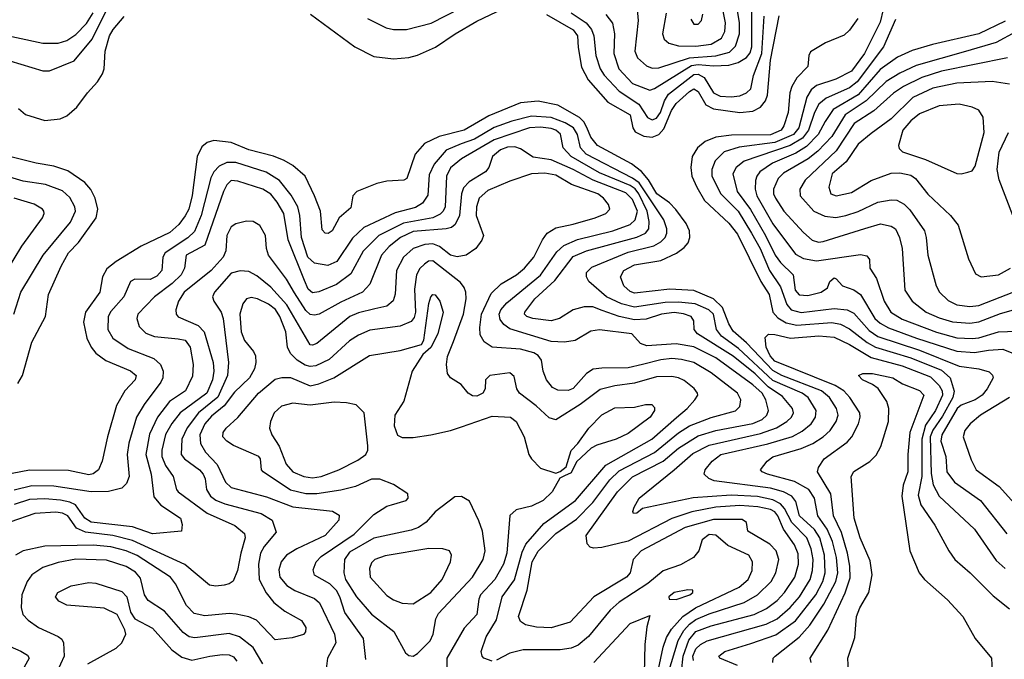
# Model space of a CAD drawing. Extents: x 997026 to 1115308, y 536381 to 619039.
# Tile 407 of 484: x 1058480 to 1062972, y 608070 to 610989. Entities that reach past the tile are written whole.
import ezdxf

# ---------------------------------------------------------------- set-up
doc = ezdxf.new("R2010")
doc.units = 0

msp = doc.modelspace()

# ---------------------------------------------------------------- linework, layer by layer
at = {"layer": '0CON20XD'}
for points in [[(1060066.7, 610995), (1060151.7, 610951.7), (1060185, 610944.1), (1060245, 610944.1), (1060356.9, 610973.1), (1060633.9, 611116.1)], [(1061296.5, 611035), (1061301.9, 610985), (1061286.4, 610845), (1061298.9, 610815), (1061338.5, 610778.5), (1061365, 610768.6), (1061395, 610769.8), (1061534.9, 610815.1), (1061656.1, 610823.9), (1061718.6, 610841.4), (1061745, 610868.8), (1061764.2, 610925), (1061763.3, 610975), (1061742.6, 611105)], [(1058435, 610801.1), (1058585, 610756.5), (1058615, 610756.5), (1058728.5, 610801.5), (1058809.8, 610900.2), (1058909.3, 611100.7)], [(1058365, 610928.5), (1058585, 610882.2), (1058655, 610882.4), (1058695, 610894.2), (1058735, 610921.2), (1058785, 610972.5), (1058815, 611020.6)], [(1059805.7, 611015), (1060008.6, 610865), (1060095, 610821.5), (1060185, 610810.9), (1060255, 610817.1), (1060295, 610827.1), (1060376.6, 610863.4), (1060465.6, 610925), (1060565, 610982), (1060715, 611053.4)], [(1060883.4, 611013.4), (1061005, 610943.3), (1061025.2, 610915), (1061028, 610862), (1061042.1, 610772.1), (1061073.1, 610715), (1061163.5, 610613.5), (1061264.5, 610555), (1061277.5, 610495), (1061288, 610478), (1061327.7, 610457.8), (1061365, 610453.6), (1061395, 610465.8), (1061418.5, 610491.5), (1061453.2, 610575), (1061475, 610606.6), (1061535, 610661.9), (1061555, 610673.3), (1061575, 610660.8), (1061610.6, 610600.6), (1061645, 610581.7), (1061765, 610565.2), (1061825, 610572.4), (1061859.9, 610590.1), (1061881.7, 610618.3), (1061891.1, 610645), (1061904.9, 610805), (1061945, 611007.5)], [(1060995, 611020.2), (1061063.8, 610975), (1061088.1, 610945), (1061099.6, 610915), (1061108.8, 610825), (1061128, 610765), (1061145.4, 610735.4), (1061215, 610662.3), (1061303.6, 610603.6), (1061343.5, 610543.5), (1061365, 610531.7), (1061385, 610540), (1061402.9, 610565), (1061421.4, 610618.6), (1061440.1, 610649.9), (1061555, 610739.2), (1061575, 610740.1), (1061602.6, 610725), (1061644.8, 610655), (1061675, 610640.2), (1061725, 610636.5), (1061765, 610642), (1061795.2, 610654.8), (1061815.7, 610674.3), (1061828.1, 610735), (1061866, 610835), (1061875.7, 611005)], [(1061153.4, 611013.4), (1061183.4, 610973.4), (1061193.7, 610925), (1061190.2, 610835), (1061213.2, 610765), (1061275, 610698.1), (1061355, 610668.2), (1061375, 610675.3), (1061545, 610779.7), (1061575, 610784.5), (1061645, 610778.2), (1061715, 610781.4), (1061756.9, 610793.1), (1061795, 610816.9), (1061812.5, 610837.5), (1061819.8, 610865), (1061820.2, 611045)], [(1061429.1, 611019.1), (1061411.5, 610925), (1061420.5, 610900.5), (1061441.7, 610881.7), (1061485, 610869.7), (1061565, 610868.5), (1061635, 610878), (1061680.8, 610905), (1061697.2, 610935), (1061699.1, 610975), (1061687, 611035)], [(1061575, 610968.1), (1061590, 610985), (1061596.1, 611013.9)], [(1062418.5, 611035), (1062405, 610977.1), (1062334, 610835), (1062275, 610754.4), (1062202.8, 610717.2), (1062115, 610688.5), (1062090.9, 610669.1), (1062070.6, 610635), (1062034, 610495), (1062010.5, 610465), (1061925, 610429.1), (1061762.5, 610407.5), (1061694.3, 610385.7), (1061651.9, 610345), (1061637.1, 610305), (1061637.5, 610275), (1061678.1, 610195), (1061757.2, 610115), (1061818.5, 610015), (1061858.3, 609945), (1061899.8, 609845), (1061949.9, 609769.9), (1061979.1, 609689.1), (1061998.8, 609665), (1062045, 609652.6), (1062195, 609671.7), (1062255.2, 609665.2), (1062285, 609649.5), (1062355, 609571.1), (1062395, 609542.7), (1062585, 609480.6), (1062765, 609407.3), (1062856, 609396), (1062902, 609382), (1062917.4, 609367.4), (1062920.5, 609355), (1062893.8, 609305), (1062870, 609275), (1062838.8, 609255), (1062775, 609230), (1062757, 609215), (1062687, 609095), (1062681.8, 609065), (1062704.7, 608995), (1062709.3, 608925), (1062745, 608877.8), (1062863.2, 608795), (1062982.8, 608642.8)], [(1058473.5, 610583.5), (1058506, 610556), (1058595, 610529.6), (1058663.8, 610536.2), (1058695, 610551.1), (1058740.7, 610589.3), (1058788.8, 610655), (1058835, 610705.5), (1058857.6, 610742.4), (1058865.3, 610765), (1058869.7, 610845), (1058889.5, 610915), (1058905.3, 610945), (1058955.6, 611004.4)], [(1062302.7, 610995), (1062265, 610940.8), (1062241.4, 610918.6), (1062156.3, 610883.7), (1062087.4, 610842.6), (1062079.2, 610825), (1062075.8, 610775), (1062025.7, 610724.3), (1062001.8, 610685), (1061993.3, 610655), (1061985.3, 610565), (1061965.8, 610505), (1061953.3, 610485), (1061905, 610464.4), (1061727.6, 610462.4), (1061655, 610452.5), (1061607, 610433), (1061572.3, 610405), (1061547.5, 610365), (1061540.9, 610315), (1061546.4, 610275), (1061568.9, 610225), (1061603.3, 610163.3), (1061715, 610060.7), (1061755, 610009.6), (1061860.6, 609795), (1061898.8, 609735), (1061915.2, 609655), (1061937.9, 609627.9), (1061976.2, 609606.2), (1062024.4, 609594.4), (1062185, 609607.5), (1062225, 609599.7), (1062265, 609578.8), (1062346.1, 609516.1), (1062384.7, 609494.7), (1062545, 609445.6), (1062685, 609390.3), (1062724.1, 609355), (1062743.4, 609293.4), (1062736.4, 609265), (1062690.4, 609179.6), (1062645, 609115.6), (1062634, 609086), (1062638.5, 608918.5), (1062646.7, 608866.7), (1062675, 608814.7), (1062835, 608663.5), (1062935, 608521.8), (1062975, 608483.8)], [(1061541.2, 610991.2), (1061555, 610968.1), (1061575, 610968.1)], [(1062475, 610990.4), (1062420, 610865), (1062300.3, 610705), (1062265, 610678.6), (1062158.7, 610631.3), (1062125.9, 610604.1), (1062105.1, 610565), (1062078.6, 610485), (1062051.3, 610448.7), (1061995, 610414.7), (1061785, 610343.4), (1061747.8, 610315), (1061732.6, 610285)], [(1062975, 610982.4), (1062855, 610924.8), (1062644.2, 610875.8), (1062552, 610848), (1062485, 610817.7), (1062405, 610762.1), (1062305, 610646.3), (1062191.1, 610578.9), (1062154.8, 610525), (1062121.7, 610465), (1062069.1, 610410.9), (1062019.8, 610380.2), (1061913.4, 610335), (1061856.8, 610295), (1061842.1, 610275), (1061837.1, 610255), (1061834.4, 610215), (1061843.3, 610185), (1061915, 610056.9), (1062019.2, 609919.2), (1062055, 609899.8), (1062115, 609888.6), (1062315, 609917.8), (1062345, 609911.2), (1062356.2, 609895), (1062358.8, 609855), (1062388.6, 609808.6), (1062422.9, 609705), (1062454.7, 609655), (1062505, 609623.1), (1062663, 609563), (1062755, 609537.3), (1062825, 609534.5), (1062855, 609537.9), (1062945, 609564.8), (1063026.9, 609566.9)], [(1063025, 610934.3), (1062934.6, 610885.4), (1062795, 610843.6), (1062569.7, 610780.3), (1062494.6, 610745.4), (1062432.5, 610707.5), (1062341.4, 610618.6), (1062245.6, 610555), (1062185, 610455.7), (1062121.3, 610388.7), (1062076.1, 610353.9), (1061965, 610289), (1061940.3, 610265), (1061919, 610215), (1061919, 610195), (1061927.7, 610175), (1061965.9, 610115.9), (1062055, 610018.7), (1062095, 609983.5), (1062123.9, 609973.9), (1062145, 609976.7), (1062335, 610035.8), (1062407.3, 610057.3), (1062455, 610047.5), (1062475, 610034.3), (1062494, 609995), (1062505.2, 609945.2), (1062518.5, 609755), (1062551.5, 609705), (1062614.5, 609655), (1062675, 609628), (1062735, 609610.5), (1062815, 609603.7), (1062855, 609609.5), (1062955, 609648.5), (1063025, 609667.9)], [(1062985.6, 610814.4), (1062685, 610754.2), (1062595, 610724.8), (1062512.4, 610685), (1062466.6, 610653.4), (1062376.3, 610573.7), (1062287.1, 610515), (1062205, 610390), (1062062.8, 610257.2), (1062038.2, 610215), (1062040.6, 610185), (1062102.9, 610115), (1062152.8, 610092.8), (1062203.4, 610086.6), (1062248, 610095), (1062305, 610113.5), (1062395, 610156.9), (1062455, 610166.5), (1062482, 610165), (1062515, 610146.8), (1062541.2, 610121.2), (1062607.2, 610025), (1062615.9, 609995), (1062622.7, 609915), (1062661.5, 609775), (1062676.2, 609745), (1062715, 609707.8), (1062755, 609688.2), (1062815, 609680.6)], [(1062995, 610695.5), (1062917, 610707), (1062755, 610698.8), (1062645, 610676.3), (1062555, 610634.8), (1062455, 610536.8), (1062365, 610470.3), (1062305, 610421.1), (1062249.8, 610340.2), (1062186.5, 610285), (1062171.8, 610225), (1062180.9, 610195), (1062205, 610184.7), (1062275, 610200), (1062365, 610254.6), (1062455, 610288.2), (1062495, 610290.5), (1062545, 610279.6), (1062566.5, 610265), (1062623, 610193), (1062726.7, 610095), (1062761.5, 610051.5), (1062807.6, 609897.6), (1062839.7, 609829.7), (1062865.7, 609815.7)], [(1061915.5, 608055), (1061917.5, 608075), (1061926.5, 608085), (1062035, 608171.6), (1062083.7, 608226.3), (1062148.2, 608321.8), (1062203.6, 608425), (1062212.4, 608465), (1062205.8, 608534.2), (1062187.4, 608607.4), (1062163.5, 608663.5), (1062120.8, 608725), (1062106.1, 608805), (1062079.5, 608845), (1062015, 608881.2), (1061890.8, 608915), (1061867.5, 608925), (1061860, 608935), (1061890, 608975), (1061915.8, 608994.2), (1062045, 609031.6), (1062097.7, 609055), (1062145.3, 609085), (1062177.6, 609115), (1062205.2, 609154.8), (1062213.8, 609185), (1062206.6, 609215), (1062174.3, 609265), (1062138.3, 609295), (1061956.4, 609365), (1061915, 609388.5), (1061795.2, 609515), (1061735, 609567.8), (1061715, 609601.1), (1061685.3, 609675.3), (1061645, 609714.8), (1061555, 609753.2), (1061445, 609758.9), (1061285, 609741.6), (1061265, 609748.6), (1061236.1, 609775), (1061220.4, 609815), (1061235.3, 609845), (1061285, 609869.8), (1061405, 609890.5), (1061475.7, 609924.3), (1061510.7, 609949.3), (1061528.8, 609971.2), (1061536.9, 609995), (1061535.4, 610025), (1061519.7, 610059.7), (1061473.4, 610123.4), (1061443.5, 610153.5), (1061386.9, 610195), (1061348, 610258), (1061316.4, 610296.4), (1061271.5, 610331.5), (1061115, 610415.3), (1061085, 610452.5), (1061066.9, 610496.9), (1061053.4, 610523.4), (1061033.4, 610543.4), (1060935, 610598.5), (1060845, 610616.7), (1060765, 610609.6), (1060619.6, 610550.4), (1060506.7, 610485), (1060394.1, 610455.9), (1060325.8, 610424.2), (1060284.1, 610375.9), (1060246.1, 610263.9), (1060232.7, 610257.3), (1060155, 610251.7), (1060108.6, 610241.4), (1060017.1, 610205), (1060000, 610185), (1059989.7, 610130.3), (1059937.1, 610085), (1059905, 610026.2), (1059886.6, 610013.4), (1059873.3, 610015), (1059860.3, 610030.3), (1059852.2, 610115), (1059824.7, 610184.7), (1059781.8, 610275), (1059725, 610323.8), (1059686.5, 610346.5), (1059636.8, 610366.8), (1059525, 610395.8), (1059445, 610429.3), (1059365, 610438.2), (1059335, 610429.1), (1059311.2, 610408.8), (1059289.3, 610365), (1059266.6, 610186.6), (1059251.1, 610125), (1059235, 610093.8), (1059205.3, 610055), (1059165, 610018.1), (1059034.4, 609955.6), (1058919.2, 609885), (1058877.9, 609852.1), (1058856.8, 609815), (1058845.3, 609745), (1058780.5, 609655), (1058771.3, 609608.7), (1058785.4, 609535), (1058805.2, 609495.2), (1058827.4, 609467.4), (1058873.2, 609433.2), (1058985, 609386.6), (1059010.9, 609365), (1059007.1, 609345), (1058959.1, 609295), (1058921.8, 609228.2), (1058880, 609085), (1058855.3, 608974.7), (1058838.5, 608935), (1058815, 608916.7), (1058795, 608912.4), (1058702.2, 608932.2), (1058525, 608933.7), (1058445, 608918.6)], [(1062775, 610285.6), (1062805, 610292.9), (1062825, 610299.2), (1062839.1, 610320.9), (1062880.5, 610475), (1062875.4, 610545), (1062855, 610576.2), (1062825, 610590.4), (1062765, 610603.4), (1062675, 610596.3), (1062585, 610560), (1062545, 610527.8), (1062509.3, 610485), (1062489.1, 610415), (1062491.5, 610401.5), (1062506.5, 610386.5), (1062611.7, 610351.7), (1062755, 610287.5), (1062775, 610285.6)], [(1061755, 608042), (1061674.5, 608075), (1061669.5, 608085), (1061696.5, 608105), (1061815, 608141.5), (1061928.6, 608181.4), (1062018.3, 608245), (1062111.9, 608365), (1062143.7, 608425), (1062154.9, 608465), (1062151.8, 608545), (1062129.9, 608625), (1062105, 608663), (1062038, 608725), (1062020.6, 608790.6), (1062001.9, 608815), (1061964.7, 608834.7), (1061905, 608850.4), (1061647.5, 608885), (1061623.3, 608895), (1061602.5, 608915), (1061606.9, 608935), (1061638.2, 608975), (1061678.2, 609005), (1061893.4, 609053.4), (1062005, 609086.6), (1062049.3, 609110.7), (1062090.3, 609145), (1062110.2, 609175), (1062113.8, 609205), (1062077.4, 609265), (1062048.8, 609285), (1061915, 609342.7), (1061758.5, 609488.6), (1061681, 609545), (1061658.4, 609575), (1061645, 609644.7), (1061623.1, 609665), (1061561.7, 609691.7), (1061485, 609700.4), (1061425, 609699), (1061285, 609676.9), (1061225, 609691.8), (1061156.6, 609725), (1061076.5, 609795), (1061065.4, 609815), (1061065.4, 609835), (1061089.9, 609860.1), (1061255, 609927.5), (1061373, 609957), (1061404.7, 609975), (1061424.3, 609995), (1061432, 610015), (1061431.3, 610035), (1061417.9, 610075), (1061305.3, 610245.3), (1061275, 610266.4), (1061064.4, 610375), (1061037.9, 610405), (1061024, 610465), (1061006.6, 610495), (1060968.7, 610518.7), (1060905, 610542.3), (1060815, 610548.8), (1060725, 610526.5), (1060645, 610497), (1060555, 610443.9), (1060493, 610423), (1060425, 610394.4), (1060370.3, 610329.7), (1060348.3, 610281.7), (1060341, 610189), (1060317.8, 610152.2), (1060285, 610132.1), (1060193, 610107), (1060049.2, 610040.8), (1059998.1, 609991.8), (1059925.8, 609885), (1059885, 609867.2), (1059825, 609878.1), (1059793.8, 609905), (1059764.9, 609995), (1059757.6, 610095), (1059747.9, 610135), (1059717.7, 610187.7), (1059665.1, 610255.1), (1059603.7, 610293.7), (1059465, 610336.9), (1059425, 610338.1), (1059389.2, 610320.8), (1059365.2, 610295), (1059352, 610268), (1059307.7, 610095), (1059277.1, 610022.9), (1059246.9, 609993.1), (1059143.5, 609925), (1059132.5, 609905), (1059127.6, 609845), (1059105, 609818.3), (1059075, 609803), (1059005, 609805.6), (1058985.8, 609795), (1058954.7, 609725), (1058895, 609656.8), (1058883.2, 609635), (1058881.9, 609575), (1058905.2, 609535.2), (1058975, 609487.8), (1059092.2, 609442.2), (1059121.3, 609415), (1059134.2, 609385), (1059133.3, 609355), (1059124.2, 609335), (1059046.9, 609233.1), (1059012.7, 609175), (1058977.1, 609057.1), (1058970.2, 609005), (1058979.1, 608905), (1058967.2, 608872.8), (1058945, 608851.8), (1058885, 608836.6), (1058806.3, 608833.7), (1058635, 608860.3), (1058535, 608861.4), (1058455, 608842)], [(1061554.1, 608064.1), (1061550.9, 608085), (1061565, 608117.9), (1061585, 608137.5), (1061615.7, 608154.3), (1061885, 608229.8), (1061935, 608254.1), (1061995, 608306.5), (1062037.7, 608355), (1062085.5, 608435), (1062096.8, 608475), (1062099.7, 608525), (1062090.6, 608575), (1062070.2, 608625), (1062001.6, 608695), (1061968.4, 608758.4), (1061949.9, 608779.9), (1061915, 608798.5), (1061845, 608812.8), (1061725, 608819.9), (1061552.5, 608807.5), (1061321.4, 608758.6), (1061295, 608736.7), (1061280, 608735), (1061276.7, 608745), (1061282.5, 608765), (1061305.7, 608805), (1061465.1, 608934.9), (1061550.7, 609009.3), (1061625, 609047.9), (1061859.2, 609100.8), (1061932.8, 609127.2), (1061979.2, 609155), (1062000.7, 609175), (1062009.4, 609195), (1062004.7, 609215), (1061959.3, 609269.3), (1061895, 609313.7), (1061835, 609373.1), (1061735, 609453.1), (1061571.6, 609555), (1061556.2, 609575), (1061554.5, 609615), (1061543.1, 609635), (1061507.4, 609647.4), (1061465, 609652.8), (1061407.5, 609645), (1061338, 609622), (1061285, 609619.4), (1061214.4, 609634.4), (1061137.3, 609662.7), (1061095, 609678.4), (1061055, 609678.6), (1061005.2, 609664.8), (1060942.9, 609625), (1060905, 609614.2), (1060820, 609625), (1060792.9, 609635), (1060783.3, 609645), (1060784.5, 609655), (1060829.6, 609715), (1060920.8, 609799.2), (1061005, 609908.3), (1061065, 609933.8), (1061295, 609996.5), (1061334.6, 610015), (1061349.2, 610035), (1061351.8, 610068.2), (1061342.2, 610115), (1061304.2, 610195), (1061287.4, 610217.4), (1061265, 610232.1), (1061125, 610290.4), (1060995.2, 610365), (1060958.9, 610405), (1060946.5, 610466.5), (1060925.9, 610485), (1060905, 610492.1), (1060855, 610498.6), (1060805, 610495.1), (1060645, 610441.5), (1060495, 610353.5), (1060445, 610313.2), (1060426.1, 610275), (1060420.2, 610135), (1060411.9, 610115), (1060398.3, 610101.7), (1060365, 610084.8), (1060230.2, 610059.8), (1060118.2, 610005), (1060046.8, 609933.2), (1059990, 609830), (1059925, 609781.1), (1059845, 609747.1), (1059815, 609742.8), (1059795, 609760), (1059779.4, 609799.4), (1059704.5, 609984.5), (1059684, 610105), (1059655, 610156.6), (1059625, 610192.2), (1059588.5, 610215), (1059475, 610252.2), (1059445, 610255.3), (1059425, 610235.4), (1059408.7, 610205), (1059325, 609960), (1059239.1, 609915), (1059231.2, 609855), (1059217, 609825), (1059175, 609784.8), (1059095.3, 609725), (1059017.9, 609645), (1059013.8, 609625), (1059025, 609588.8), (1059055, 609557.9), (1059095, 609543.7), (1059202.6, 609532.6), (1059235, 609526.5), (1059257.2, 609495), (1059270.6, 609415), (1059267.4, 609362.6), (1059236.2, 609295), (1059163.2, 609246.8), (1059108.5, 609175), (1059072.1, 609097.9), (1059054.8, 609005), (1059079.3, 608915), (1059092, 608812), (1059123, 608773), (1059213.3, 608715), (1059220.8, 608685), (1059217.5, 608655), (1059085, 608642.4), (1058994.3, 608674.3), (1058805, 608695.7), (1058776.8, 608715), (1058734.4, 608774.5), (1058707.6, 608787.6), (1058666.5, 608796.5), (1058595, 608802.8), (1058525, 608798.7), (1058455, 608777.3)], [(1063010.3, 610095), (1062947.7, 610257.7), (1062938.4, 610305), (1062948.9, 610385), (1062990.8, 610475)], [(1061499.1, 608015), (1061506.2, 608085), (1061531.9, 608158.1), (1061565, 608197.5), (1061635, 608223.4), (1061830, 608275), (1061887.3, 608302.7), (1061935, 608338), (1061969.3, 608375), (1062016, 608445), (1062032.1, 608505), (1062031.3, 608551.3), (1062015, 608593.1), (1061963.9, 608663.9), (1061938.9, 608725), (1061925, 608742.6), (1061905, 608753.3), (1061846.5, 608766.5), (1061765, 608772.6), (1061655.8, 608764.2), (1061546.6, 608743.4), (1061455, 608712.7), (1061255, 608609.6), (1061135, 608580), (1061096.9, 608576.9), (1061082.2, 608582.2), (1061067.8, 608597.8), (1061064.6, 608635), (1061207, 608835), (1061275, 608902.4), (1061415.3, 608974.7), (1061485, 609033.4), (1061575, 609089.4), (1061655, 609114.9), (1061825, 609146.3), (1061866.9, 609165), (1061888.3, 609185), (1061896.1, 609205), (1061883.4, 609255), (1061866.8, 609285), (1061825, 609322.6), (1061655, 609446.6), (1061555, 609496.6), (1061475, 609509.7), (1061341, 609501), (1061311.8, 609511.8), (1061272.5, 609555), (1061125, 609574.1), (1061085, 609567.1), (1061014.2, 609525.8), (1060965, 609516.7), (1060905, 609520.6), (1060715, 609578.4), (1060687.8, 609597.8), (1060671.4, 609621.4), (1060667.5, 609645), (1060675.2, 609665), (1060702.3, 609697.7), (1060855, 609823.9), (1060930.7, 609929.3), (1060961.9, 609958.1), (1061025, 609986.5), (1061185, 610025.2), (1061265, 610054.8), (1061288.1, 610075), (1061297.7, 610115), (1061275, 610168.4), (1061245, 610198.6), (1061096.1, 610256.1), (1061005, 610305.9), (1060905, 610350.2), (1060822.1, 610362.1), (1060765, 610399.5), (1060739.2, 610409.2), (1060705, 610407.7), (1060672.9, 610395), (1060637.3, 610365), (1060619.2, 610315), (1060604.6, 610295), (1060530.7, 610249.3), (1060505, 610221.8), (1060494.5, 610195), (1060486.2, 610095), (1060465.8, 610054.2), (1060449, 610041), (1060426, 610034), (1060275, 610022.6), (1060216.8, 609995), (1060165, 609953.8), (1060130.2, 609915), (1060077.4, 609782.6), (1060044.1, 609745.9), (1059945, 609700.4), (1059845.2, 609644.8), (1059825, 609640), (1059805, 609644.2), (1059785, 609661.8), (1059732.7, 609742.7), (1059696.2, 609805), (1059614.6, 609915), (1059605.4, 609945), (1059601.2, 610005), (1059575, 610050), (1059545, 610068.5), (1059515, 610070), (1059465, 610057.9), (1059445, 610043.6), (1059423.9, 610005), (1059420, 609935), (1059407.7, 609905), (1059352.9, 609845), (1059229.5, 609745), (1059204.7, 609705), (1059192.2, 609665), (1059193.3, 609645), (1059202.9, 609632.9), (1059293.4, 609593.4), (1059320.6, 609565), (1059361.7, 609425), (1059365.5, 609385), (1059359.1, 609345), (1059332.8, 609285), (1059212.3, 609195), (1059173.4, 609146.6), (1059145, 609095.5), (1059127.5, 609025), (1059127.6, 608995), (1059145.1, 608955.1), (1059180.4, 608905), (1059194.5, 608845), (1059202.2, 608835), (1059335, 608736.9), (1059460.4, 608680.4), (1059504.6, 608645), (1059508.4, 608625), (1059488, 608555), (1059473.7, 608475), (1059453.3, 608426.7), (1059435, 608413.9), (1059411.7, 608408.3), (1059375, 608403.3), (1059345, 608408.7), (1059233.5, 608503.5), (1058995, 608612.6), (1058905, 608634.9), (1058780.2, 608650.2), (1058738.5, 608668.5), (1058699.7, 608725), (1058675, 608736.9), (1058645, 608741.7), (1058548, 608735), (1058435, 608696.1)], [(1058471.1, 609328.9), (1058491.8, 609365), (1058535, 609517.5), (1058597.7, 609635), (1058610.9, 609735), (1058669.4, 609865), (1058702.9, 609925), (1058747.7, 609972.3), (1058829.2, 610085), (1058836.8, 610125), (1058823.9, 610173.9), (1058804.4, 610214.4), (1058776.8, 610246.8), (1058699.9, 610299.9), (1058635, 610321.1), (1058555, 610334.7), (1058445, 610362.2)], [(1058453.2, 609645), (1058484.7, 609745), (1058586.5, 609915), (1058711.9, 610065), (1058734.7, 610115), (1058731.1, 610135), (1058707.7, 610177.7), (1058675, 610208.8), (1058596.6, 610236.6), (1058495, 610252.5), (1058419.1, 610275)], [(1061438.5, 608005), (1061484.4, 608155.6), (1061509.1, 608200.9), (1061535, 608230.3), (1061565, 608251.6), (1061625, 608276.9), (1061785, 608328.7), (1061845.3, 608365), (1061907.4, 608425), (1061929.2, 608465), (1061942.6, 608525), (1061930.6, 608565), (1061901.5, 608595), (1061801.2, 608655), (1061796.2, 608695), (1061775, 608707.8), (1061645, 608707.8), (1061515, 608671), (1061314.7, 608565), (1061278.2, 608525), (1061264.6, 608465), (1061248.5, 608445), (1061099.6, 608355), (1060990.9, 608239.1), (1060905, 608213.4), (1060836.9, 608216.9), (1060787.8, 608227.8), (1060765, 608242), (1060755.6, 608265), (1060794.1, 608385.9), (1060818.3, 608515), (1060845, 608564.1), (1060925, 608644.2), (1061020.5, 608709.5), (1061095, 608785.7), (1061171.3, 608888.7), (1061215, 608930.2), (1061375, 609014.2), (1061485, 609104.4), (1061535, 609135.2), (1061635, 609173.7), (1061745, 609203.9), (1061765, 609223.8), (1061769.5, 609255), (1061754.6, 609285), (1061635, 609377.2), (1061555, 609424.8), (1061499.1, 609439.1), (1061455, 609442.6), (1061405, 609436.6), (1061321.1, 609415), (1061255, 609400.9), (1061135, 609399.5), (1061096.5, 609393.5), (1061064.8, 609375.2), (1061005, 609306.2), (1060982.6, 609297.4), (1060935, 609298.2), (1060910.9, 609310.9), (1060882.7, 609345), (1060867.1, 609385), (1060860.4, 609435), (1060845, 609456.2), (1060825, 609468.1), (1060764.8, 609484.8), (1060635, 609495.4), (1060599.1, 609519.1), (1060580.8, 609550.8), (1060578.8, 609585), (1060586.5, 609645), (1060630.8, 609739.2), (1060676, 609784), (1060746.9, 609825), (1060782.3, 609855), (1060825.3, 609905), (1060864.8, 609985.2), (1060886.8, 610015), (1060925, 610039.2), (1061005.3, 610055.3), (1061105, 610084.8), (1061154.4, 610105), (1061171.9, 610125), (1061165.5, 610145), (1061143.3, 610175), (1061116.5, 610195), (1060996.7, 610236.7), (1060925, 610279.8), (1060875, 610288.3), (1060815, 610285.7), (1060715, 610252.7), (1060615, 610209.5), (1060576.2, 610175), (1060564.2, 610135), (1060562.9, 610095), (1060595.6, 610005), (1060587.8, 609982.2), (1060560, 609945), (1060515.8, 609915), (1060475, 609907.5), (1060445, 609914.2), (1060395, 609953.5), (1060365, 609965.5), (1060327.5, 609962.5), (1060275.2, 609944.8), (1060230.8, 609905), (1060199.2, 609845), (1060193.3, 609736.8), (1060183.8, 609706.2), (1060155, 609681.1), (1060099.3, 609669.3), (1060025, 609651), (1059985.5, 609634.5), (1059835, 609511.5), (1059815, 609503.3), (1059805.5, 609505.5), (1059697.8, 609687.8), (1059625, 609768.2), (1059560.8, 609820.8), (1059525, 609840.6), (1059485, 609843.4), (1059445, 609832.3), (1059369.1, 609745), (1059359.5, 609725), (1059365.5, 609705), (1059398.5, 609655), (1059408.4, 609625), (1059432.9, 609425), (1059427.9, 609365), (1059383.3, 609266.7), (1059295.5, 609195), (1059243.7, 609126.3), (1059219.3, 609075), (1059216.4, 609005), (1059231.6, 608985), (1059300, 608935), (1059317.4, 608915), (1059325.9, 608894.1), (1059332.3, 608845), (1059349.4, 608815), (1059375, 608796.2), (1059415, 608780), (1059580.6, 608735), (1059631.9, 608705), (1059649.7, 608650.3), (1059595, 608585.4), (1059578, 608555), (1059568.7, 608505), (1059572, 608435), (1059603.9, 608373.9), (1059638.8, 608328.8), (1059689.5, 608289.5), (1059765, 608247.5), (1059785.7, 608215), (1059783.8, 608195), (1059775, 608184), (1059722.1, 608167.9), (1059645, 608159.4), (1059559.3, 608249.3), (1059524.7, 608264.7), (1059466.8, 608276.8), (1059435, 608279.2), (1059325, 608269.1), (1059275, 608279.6), (1059240.7, 608315), (1059190.3, 608415), (1059167.3, 608445), (1059015, 608543.8), (1058965.8, 608565.8), (1058895, 608583.5), (1058815, 608590.3), (1058595, 608587), (1058495.2, 608564.8), (1058460.5, 608545)], [(1061732.6, 610285), (1061753.6, 610205), (1061813.5, 610123.5), (1061882.9, 610005), (1061925.9, 609915), (1061951, 609881), (1062007.7, 609825), (1062018.2, 609755), (1062035, 609732.8), (1062075, 609730), (1062136, 609745), (1062165.7, 609765), (1062176, 609795), (1062195, 609810.8), (1062205, 609807.1), (1062234.1, 609774.1), (1062285, 609755.7), (1062315, 609735.3), (1062381.2, 609625), (1062405, 609603.7), (1062443.5, 609583.5), (1062571.5, 609535), (1062755, 609475.8), (1062835, 609469.7), (1062899.3, 609480.7), (1062965, 609485.2), (1063029.1, 609459.1)], [(1058420.1, 609839.9), (1058488.9, 609955), (1058584.4, 610085), (1058591.9, 610105), (1058589.4, 610115), (1058582.9, 610125), (1058545, 610146.8), (1058455, 610174.7)], [(1060635, 608062.3), (1060597.5, 608075), (1060588.8, 608085), (1060585.4, 608105), (1060607.5, 608172.5), (1060655, 608250), (1060681.2, 608355), (1060736.6, 608433.4), (1060771.4, 608558.6), (1060788.7, 608595), (1060870.4, 608689.6), (1061015.7, 608795), (1061154.4, 608955.6), (1061364.2, 609075), (1061475.9, 609174.1), (1061525, 609214.7), (1061560.4, 609255), (1061572.9, 609275), (1061572.1, 609285), (1061556.4, 609306.4), (1061511.8, 609341.8), (1061485.2, 609355.2), (1061455, 609361.1), (1061385, 609359.4), (1061285, 609330), (1061195, 609318.5), (1061128.5, 609301.5), (1061036.7, 609233.3), (1060925, 609163.4), (1060895, 609171.8), (1060836.4, 609226.4), (1060759.5, 609285), (1060748.2, 609305), (1060735, 609360.8), (1060715, 609377.9), (1060624, 609365), (1060604.2, 609345), (1060602.5, 609305), (1060592.5, 609285), (1060565, 609271.3), (1060545, 609272.5), (1060525.6, 609285), (1060494.4, 609325), (1060444.5, 609355), (1060431.3, 609375), (1060426.9, 609415), (1060432, 609452), (1060459.4, 609520.6), (1060504, 609645), (1060516.7, 609715), (1060515, 609746.2), (1060507.6, 609767.6), (1060490.1, 609790.1), (1060365, 609888.4), (1060345, 609886.7), (1060326, 609874), (1060305, 609853.8), (1060289.2, 609825), (1060281, 609759), (1060285.8, 609655), (1060279.3, 609630.7), (1060265, 609611.6), (1060215, 609590.4), (1060077.6, 609572.4), (1060025, 609548.9), (1059985, 609524.1), (1059891.1, 609438.9), (1059830.8, 609409.2), (1059805, 609406.2), (1059782.7, 609412.7), (1059745.4, 609435.4), (1059715.3, 609465), (1059701.6, 609495), (1059694.1, 609565), (1059666.1, 609635), (1059646.1, 609666.1), (1059615, 609690.2), (1059565, 609715.7), (1059535, 609721.9), (1059514.1, 609715.9), (1059496.9, 609693.1), (1059484.5, 609645), (1059490.2, 609565), (1059505, 609524.6), (1059546, 609475), (1059555.3, 609455), (1059557.2, 609425), (1059550.3, 609395), (1059528.1, 609355), (1059460.1, 609289.9), (1059413, 609227), (1059355, 609180.4), (1059324.1, 609145), (1059301, 609095), (1059305.1, 609055.1), (1059327.5, 609015), (1059379.9, 608959.9), (1059418.3, 608878.3), (1059444.3, 608854.3), (1059605, 608811.3), (1059725, 608766.2), (1059906.8, 608746.8), (1059937.7, 608727.7), (1059935.8, 608705.8), (1059873.9, 608635), (1059744.6, 608575), (1059696.2, 608545), (1059672.7, 608515), (1059662.3, 608477.7), (1059666.8, 608445), (1059697.6, 608407.6), (1059735, 608384.8), (1059825, 608347.5), (1059848, 608328), (1059915.8, 608185), (1059921.5, 608145), (1059884.4, 608075), (1059875.7, 608015)], [(1062865.7, 609815.7), (1062945, 609824.6), (1062999.4, 609855)], [(1060059.1, 608069.1), (1060048, 608165), (1059963.6, 608283.6), (1059940.8, 608355), (1059925, 608384.7), (1059895, 608413.8), (1059825, 608454.4), (1059818.8, 608478.8), (1059832.5, 608515), (1059855, 608539.2), (1060005, 608641), (1060095, 608731.5), (1060155, 608768.6), (1060175.6, 608774.4), (1060243.3, 608795), (1060251.2, 608805), (1060250, 608825), (1060185, 608868), (1060122.9, 608892.9), (1060085, 608892.5), (1060011.6, 608858.4), (1059945, 608841.4), (1059835, 608825.2), (1059785, 608824.8), (1059715, 608841.6), (1059590, 608925), (1059582.5, 608935), (1059577.5, 608985), (1059570, 608995), (1059455, 609046.1), (1059424.5, 609065), (1059406.7, 609085), (1059407.5, 609105), (1059421.8, 609125), (1059475, 609173.6), (1059569.1, 609285), (1059645, 609349.2), (1059675, 609356.7), (1059715, 609355.9), (1059805, 609318.1), (1059845, 609326.8), (1059912.5, 609355), (1060075, 609456), (1060215, 609479.1), (1060313.2, 609506.8), (1060322.8, 609527.2), (1060345.5, 609694.5), (1060355.9, 609724.1), (1060365, 609735.6), (1060375, 609733.3), (1060396.9, 609705), (1060411.4, 609655), (1060387.8, 609555), (1060355, 609492.5), (1060319.4, 609460.6), (1060270, 609385), (1060231.9, 609248.1), (1060190.9, 609185), (1060188.1, 609135), (1060203.2, 609093.2), (1060225, 609082.5), (1060275, 609082.9), (1060355, 609094.4), (1060445, 609113.8), (1060495, 609131.8), (1060635, 609179.6), (1060718.8, 609175), (1060744.3, 609155), (1060781.4, 609085), (1060802.9, 609005), (1060814.5, 608984.5), (1060855, 608942), (1060925, 608920), (1060945, 608926.7), (1060972, 608948), (1060995, 609023.8), (1061025.7, 609054.3), (1061075.8, 609125), (1061135, 609186.4), (1061195, 609218.4), (1061285, 609220.8), (1061335, 609233.3), (1061363, 609233), (1061375, 609220), (1061376.5, 609205), (1061356.7, 609175), (1061255, 609100.4), (1061200.8, 609075), (1061112.1, 609047.9), (1061086.9, 609033.1), (1061019.4, 608970.6), (1060995, 608921.2), (1060965, 608906.7), (1060943.8, 608896.2), (1060908.9, 608835), (1060867.5, 608795), (1060815, 608768.7), (1060745, 608751.8), (1060715, 608725.7), (1060702.4, 608555), (1060687.3, 608505), (1060647.1, 608435), (1060582.1, 608365), (1060574.2, 608345), (1060565, 608274.4), (1060507.2, 608212.8), (1060428.9, 608075), (1060428.9, 607905)], [(1062815, 609680.6), (1062855, 609684.8), (1063015, 609747.5)], [(1062090.9, 608055), (1062086.2, 608075), (1062167, 608203), (1062245.9, 608374.1), (1062267.9, 608442.1), (1062267.3, 608495), (1062256.8, 608555), (1062228.4, 608648.4), (1062191.9, 608725), (1062179.6, 608825), (1062119.2, 608925), (1062124.6, 608945), (1062149.2, 608985), (1062255, 609060.4), (1062275.3, 609085), (1062306.6, 609145), (1062314.1, 609175), (1062311.8, 609195), (1062266.2, 609265), (1062240.2, 609295), (1062200.2, 609320.2), (1061925, 609431.3), (1061903.1, 609455), (1061885.2, 609495), (1061880.5, 609539.5), (1061896.2, 609553.8), (1061925, 609553.1), (1061995.9, 609535.9), (1062125, 609545.8), (1062195, 609540.9), (1062265, 609507.5), (1062365, 609447.9), (1062505, 609409.2), (1062635, 609358.6), (1062675, 609320.3), (1062688.5, 609295), (1062690.4, 609275), (1062657.1, 609205), (1062611.9, 609138.1), (1062595.6, 609074.4), (1062595.1, 608905), (1062578.5, 608818.5), (1062590.5, 608775), (1062655, 608681.9), (1062717.9, 608565), (1062746.5, 608525), (1062815.6, 608465), (1062920.1, 608360.1), (1062995, 608300.4)], [(1062260.6, 608015), (1062257.9, 608075), (1062289.8, 608170.2), (1062298, 608265), (1062313.2, 608305), (1062353.6, 608375), (1062368.5, 608455), (1062359.8, 608519.8), (1062314, 608625), (1062286.8, 608715), (1062272.5, 608905), (1062285, 608926.7), (1062357.6, 608972.4), (1062387.6, 609002.4), (1062409.1, 609040.9), (1062443.8, 609155), (1062445.4, 609215.4), (1062436.1, 609246.1), (1062396.3, 609306.3), (1062370, 609325), (1062324, 609345), (1062306.2, 609365), (1062325.6, 609374.4), (1062370, 609375), (1062463.8, 609355), (1062506.6, 609326.6), (1062585, 609296.5), (1062604.6, 609275), (1062540.4, 609105), (1062530.8, 609005), (1062531.6, 608925), (1062510.9, 608865), (1062504.4, 608815), (1062540.5, 608565), (1062583.1, 608465), (1062607.1, 608435), (1062711.9, 608341.9), (1062782.5, 608265), (1062838, 608165), (1062913.3, 608075), (1062916.7, 608015)], [(1062995.5, 609264.5), (1062862.5, 609185), (1062815.5, 609145), (1062791.5, 609115), (1062784.6, 609085), (1062820.4, 608980.4), (1062842.9, 608935), (1062948.5, 608858.5), (1063045, 608750.4)], [(1059815, 608898), (1059855, 608904.4), (1059935.9, 608934.1), (1060021.7, 608978.3), (1060058.9, 609005), (1060067.3, 609025), (1060067.3, 609045), (1060051.4, 609195), (1060015, 609231.1), (1059970.8, 609240.8), (1059915, 609243.2), (1059805, 609230.4), (1059725, 609238.6), (1059674.4, 609225), (1059640, 609195), (1059624.1, 609155.9), (1059619.6, 609125), (1059629.6, 609095), (1059663.1, 609043.1), (1059695, 608961.1), (1059725, 608926.4), (1059775.6, 608905), (1059815, 608898)], [(1060275, 608084.5), (1060295, 608096.2), (1060352.3, 608155), (1060366.6, 608185), (1060377.6, 608255), (1060390.8, 608279.2), (1060545.3, 608445), (1060594.4, 608525.6), (1060602.5, 608565), (1060590.9, 608655), (1060575, 608702), (1060531.2, 608791.2), (1060495, 608813.8), (1060465, 608812), (1060375, 608743.3), (1060333.5, 608696.5), (1060298.4, 608671.6), (1060265, 608658.9), (1060095, 608623.5), (1059985, 608559.1), (1059960.9, 608525), (1059957.7, 608465), (1059966.4, 608435), (1060015.5, 608355.5), (1060085, 608276.7), (1060186.4, 608196.4), (1060239.3, 608099.3), (1060255, 608087.8), (1060275, 608084.5)], [(1061394.6, 608025), (1061414.6, 608125.4), (1061430.2, 608169.8), (1061452.9, 608207.1), (1061504.3, 608265.7), (1061562.4, 608305), (1061761.3, 608398.7), (1061802.9, 608435), (1061820.6, 608475), (1061823.3, 608515), (1061805.5, 608545), (1061709.6, 608589.6), (1061655, 608636.2), (1061625, 608639.5), (1061592.9, 608615), (1061578.2, 608565), (1061553.8, 608535), (1061495, 608500.8), (1061415.7, 608474.3), (1061344.6, 608415.4), (1061215, 608330.6), (1061173.5, 608295), (1061075, 608174.7), (1061027.3, 608135), (1060995, 608120.3), (1060945, 608112.9), (1060777, 608113), (1060715, 608097.9), (1060655, 608066.6)], [(1060275, 608323.9), (1060355, 608375.4), (1060406.8, 608435), (1060444.4, 608515), (1060450, 608545), (1060441.2, 608565), (1060410, 608575), (1060346.1, 608576.1), (1060147, 608543), (1060100, 608525), (1060085, 608510.8), (1060075.5, 608485), (1060078.2, 608445), (1060155, 608361.8), (1060185, 608341.1), (1060225, 608326.2), (1060275, 608323.9)], [(1059589.2, 608049.2), (1059544.2, 608124.2), (1059482.5, 608172.5), (1059435, 608187.8), (1059277.9, 608167.9), (1059253.4, 608173.4), (1059225, 608191.9), (1059139.8, 608289.8), (1059065, 608338.8), (1059049.5, 608365), (1059031, 608441), (1059007.3, 608467.3), (1058965, 608493.9), (1058875, 608522.4), (1058736.4, 608526.4), (1058655, 608512.2), (1058585, 608488.4), (1058535.5, 608455), (1058514.3, 608425.7), (1058489.4, 608365), (1058486.9, 608306.9), (1058494.5, 608275), (1058518.3, 608248.3), (1058565.2, 608215.2), (1058655, 608174.5), (1058671.5, 608161.5), (1058680, 608145), (1058682.7, 608085), (1058632.7, 607975)], [(1058790.5, 608049.5), (1058919.1, 608120.9), (1058946, 608145), (1058963.8, 608185), (1058960, 608205), (1058923.9, 608273.9), (1058865, 608304.2), (1058695, 608316.7), (1058658, 608335), (1058642.5, 608355), (1058654.2, 608375), (1058715, 608405.5), (1058795, 608421.1), (1058827.2, 608417.2), (1058945, 608379.1), (1058969.1, 608355), (1058985.6, 608285.6), (1059005.5, 608255.5), (1059085, 608211.5), (1059173.1, 608113.1), (1059219.4, 608079.4), (1059265, 608065.5), (1059346.7, 608085), (1059405, 608091.9), (1059435, 608090.9), (1059455, 608081.2), (1059470.9, 608060.9)], [(1061475, 608343.6), (1061536.7, 608365), (1061550, 608375), (1061550, 608385), (1061527.5, 608387.5), (1061466.2, 608375), (1061441.2, 608355), (1061442.5, 608345), (1061475, 608343.6)], [(1061098.9, 608055), (1061265, 608233.5), (1061355, 608270), (1061341.1, 608218.9), (1061331.7, 608138.3), (1061329, 608005)], [(1058375, 608154.6), (1058485, 608107.5), (1058515, 608089.2), (1058522.5, 608075), (1058499.5, 608035)]]:
    msp.add_lwpolyline(points, dxfattribs=at)

doc.saveas('drawing.dxf')
